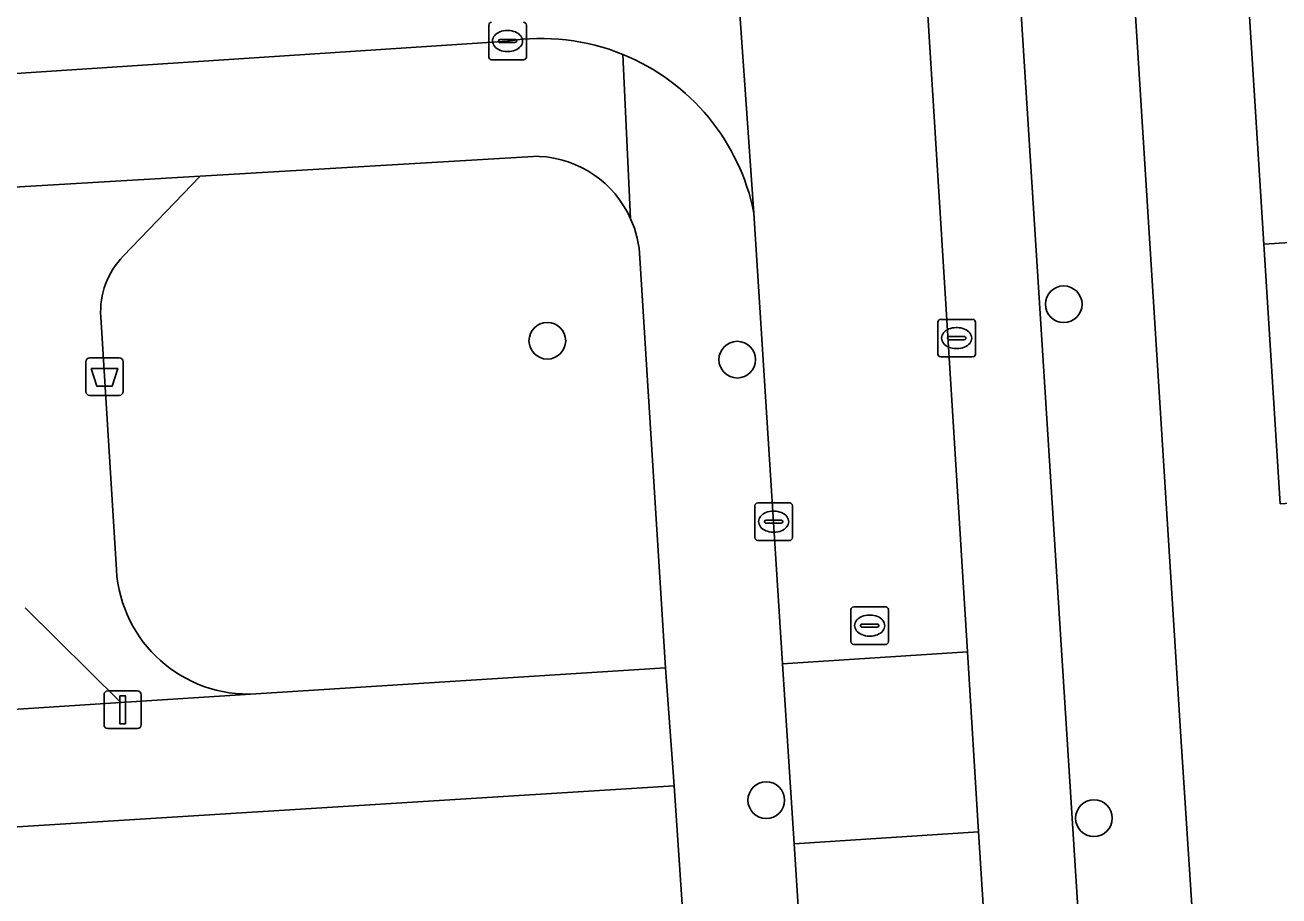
# Model space of a CAD drawing. Extents: x 159680 to 160786, y 387323 to 388340.
# Drawn here: x 160321.18 to 160354.58, y 388150.76 to 388173.98 of the extents above; entities that cross this region are included whole.
import ezdxf

# ---------------------------------------------------------------- set-up
doc = ezdxf.new("R2010")
doc.units = 0
for name, color, linetype in [('IMGEO_Afvalbak', 7, 'Continuous'), ('IMGEO_Boom', 7, 'Continuous'), ('IMGEO_Erf', 7, 'Continuous'), ('IMGEO_Groenvoorziening', 7, 'Continuous'), ('IMGEO_Kolk', 7, 'Continuous'), ('IMGEO_Lichtmast', 7, 'Continuous'), ('IMGEO_Pand', 7, 'Continuous'), ('IMGEO_Parkeervlak_open', 7, 'Continuous'), ('IMGEO_Rijbaan_lokaal_open', 7, 'Continuous'), ('IMGEO_Rioolput', 7, 'Continuous'), ('IMGEO_Voetpad_open', 7, 'Continuous')]:
    doc.layers.add(name, color=color, linetype=linetype)

msp = doc.modelspace()

# ---------------------------------------------------------------- linework, layer by layer
at = {"layer": 'IMGEO_Afvalbak'}
for p, q in [((160322.802, 388164.208), (160322.802, 388165.008)), ((160322.802, 388165.008), (160322.802, 388164.208)), ((160322.902, 388165.108), (160323.692, 388165.108)), ((160323.692, 388165.108), (160322.902, 388165.108)), ((160323.792, 388165.008), (160323.792, 388164.208)), ((160323.792, 388164.208), (160323.792, 388165.008)), ((160323.692, 388164.108), (160322.902, 388164.108)), ((160322.902, 388164.108), (160323.692, 388164.108))]:
    msp.add_line(p, q, dxfattribs=at)
msp.add_lwpolyline([(160322.945, 388164.822), (160323.649, 388164.822), (160323.5, 388164.352), (160323.094, 388164.352), (160322.945, 388164.822)], dxfattribs=at)
for centre, start, end in [((160322.902, 388165.008), 90, 180), ((160322.902, 388165.008), 90, 180), ((160323.692, 388165.008), 0, 90), ((160323.692, 388165.008), 360, 90), ((160322.902, 388164.208), 180, 270), ((160322.902, 388164.208), 180, 270), ((160323.692, 388164.208), 270, 0), ((160323.692, 388164.208), 270, 0)]:
    msp.add_arc(centre, 0.1, start, end, dxfattribs=at)
at = {"layer": 'IMGEO_Boom'}
for centre in [(160348.851, 388166.538), (160335.095, 388165.566), (160340.155, 388165.061), (160340.928, 388153.317), (160349.657, 388152.837)]:
    msp.add_circle(centre, 0.489, dxfattribs=at)
at = {"layer": 'IMGEO_Erf'}
for points in [[(160373.297, 388205.422), (160349.03, 388203.861), (160350.23, 388182.719), (160351.971, 388155.013), (160352.679, 388144.105), (160357.515, 388144.419)], [(160354.616, 388161.215), (160354.181, 388168.141), (160353.746, 388175.068), (160353.311, 388181.994), (160352.876, 388188.92), (160352.442, 388195.847), (160351.997, 388202.929), (160356.988, 388203.242)]]:
    msp.add_lwpolyline(points, dxfattribs=at)
msp.add_lwpolyline([(160338.477, 388153.697), (160293.8, 388150.906), (160294.381, 388141.819), (160295.086, 388130.791), (160296.563, 388130.885), (160303.398, 388131.321), (160303.587, 388128.37), (160324.591, 388129.859), (160320.627, 388129.641), (160320.499, 388131.965), (160324.442, 388132.182), (160327.884, 388132.372), (160328.012, 388130.048), (160331.482, 388130.24), (160331.304, 388133.1), (160338.474, 388133.545), (160338.651, 388130.686), (160340.021, 388130.778)], close=True, dxfattribs=at)
at = {"layer": 'IMGEO_Groenvoorziening'}
for points in [[(160334.88, 388170.482), (160325.842, 388169.95), (160323.797, 388167.822)], [(160327.325, 388156.15), (160338.24, 388156.847), (160337.56, 388167.763)], [(160323.198, 388166.205), (160323.615, 388159.457)], [(160315.394, 388155.383), (160323.735, 388155.919), (160321.181, 388158.445)]]:
    msp.add_lwpolyline(points, dxfattribs=at)
for centre, radius, start, end in [((160334.738, 388167.662), 2.823, 24.1644, 87.1188), ((160334.73, 388167.659), 2.832, 2.0994, 24.1515), ((160325.318, 388166.339), 2.124, 135.7225, 183.6243), ((160327.136, 388159.673), 3.528, 183.503, 273.071)]:
    msp.add_arc(centre, radius, start, end, dxfattribs=at)
at = {"layer": 'IMGEO_Kolk'}
for p, q in [((160333.535, 388173.129), (160333.535, 388173.981)), ((160334.023, 388173.835), (160334.048, 388173.835)), ((160334.536, 388173.981), (160334.536, 388173.129)), ((160333.794, 388173.549), (160333.794, 388173.561)), ((160334.232, 388173.512), (160333.834, 388173.512)), ((160333.837, 388173.598), (160334.235, 388173.598)), ((160334.278, 388173.561), (160334.278, 388173.549)), ((160334.046, 388173.275), (160334.021, 388173.275)), ((160334.462, 388173.055), (160333.61, 388173.055)), ((160345.574, 388166.136), (160346.426, 388166.136)), ((160345.499, 388165.21), (160345.499, 388166.062)), ((160345.987, 388165.916), (160346.012, 388165.916)), ((160346.5, 388166.062), (160346.5, 388165.21)), ((160345.758, 388165.63), (160345.758, 388165.642)), ((160346.196, 388165.593), (160345.798, 388165.593)), ((160345.801, 388165.679), (160346.199, 388165.679)), ((160346.242, 388165.642), (160346.242, 388165.63)), ((160346.426, 388165.136), (160345.574, 388165.136)), ((160346.01, 388165.356), (160345.985, 388165.356)), ((160340.624, 388160.316), (160340.624, 388161.168)), ((160340.699, 388161.242), (160341.551, 388161.242)), ((160341.625, 388161.168), (160341.625, 388160.316)), ((160340.926, 388160.785), (160341.324, 388160.785)), ((160341.112, 388161.022), (160341.137, 388161.022)), ((160340.883, 388160.736), (160340.883, 388160.748)), ((160341.321, 388160.699), (160340.923, 388160.699)), ((160341.135, 388160.462), (160341.11, 388160.462)), ((160341.367, 388160.748), (160341.367, 388160.736)), ((160341.551, 388160.242), (160340.699, 388160.242))]:
    msp.add_line(p, q, dxfattribs=at)
for points in [[(160333.535, 388173.129), (160333.535, 388173.981)], [(160334.536, 388173.981), (160334.536, 388173.129)], [(160334.462, 388173.055), (160333.61, 388173.055)], [(160345.574, 388166.136), (160346.426, 388166.136)], [(160345.499, 388165.21), (160345.499, 388166.062)], [(160346.5, 388166.062), (160346.5, 388165.21)], [(160346.426, 388165.136), (160345.574, 388165.136)], [(160340.624, 388160.316), (160340.624, 388161.168)], [(160340.699, 388161.242), (160341.551, 388161.242)], [(160341.625, 388161.168), (160341.625, 388160.316)], [(160341.551, 388160.242), (160340.699, 388160.242)]]:
    msp.add_lwpolyline(points, dxfattribs=at)
for centre, radius, start, end in [((160333.612, 388173.979), 0.0765, 91.552, 178.448), ((160333.612, 388173.979), 0.0765, 91.552, 178.448), ((160334.46, 388173.979), 0.0765, 1.552, 88.448), ((160334.46, 388173.979), 0.0765, 1.552, 88.448), ((160333.834, 388173.558), 0.0403, 85.8775, 175.7526), ((160333.831, 388173.548), 0.0366, 178.938, 274.7102), ((160334.235, 388173.555), 0.043, 264.8664, 352.4533), ((160334.239, 388173.56), 0.0386, 1.7309, 96.639), ((160333.612, 388173.131), 0.0765, 181.552, 268.448), ((160333.612, 388173.131), 0.0765, 181.552, 268.448), ((160334.46, 388173.131), 0.0765, 271.552, 358.448), ((160334.46, 388173.131), 0.0765, 271.552, 358.448), ((160345.576, 388166.06), 0.0765, 91.552, 178.448), ((160345.576, 388166.06), 0.0765, 91.552, 178.448), ((160346.424, 388166.06), 0.0765, 1.552, 88.448), ((160346.424, 388166.06), 0.0765, 1.552, 88.448), ((160345.798, 388165.639), 0.0403, 85.8775, 175.7526), ((160345.795, 388165.629), 0.0366, 178.938, 274.7102), ((160346.199, 388165.636), 0.043, 264.8664, 352.4533), ((160346.203, 388165.641), 0.0386, 1.7309, 96.639), ((160345.576, 388165.212), 0.0765, 181.552, 268.448), ((160345.576, 388165.212), 0.0765, 181.552, 268.448), ((160346.424, 388165.212), 0.0765, 271.552, 358.448), ((160346.424, 388165.212), 0.0765, 271.552, 358.448), ((160340.701, 388161.166), 0.0765, 91.552, 178.448), ((160340.701, 388161.166), 0.0765, 91.552, 178.448), ((160341.549, 388161.166), 0.0765, 1.552, 88.448), ((160341.549, 388161.166), 0.0765, 1.552, 88.448), ((160340.923, 388160.745), 0.0403, 85.8775, 175.7526), ((160341.328, 388160.747), 0.0386, 1.7309, 96.639), ((160340.92, 388160.735), 0.0366, 178.938, 274.7102), ((160341.324, 388160.742), 0.043, 264.8664, 352.4533), ((160340.701, 388160.318), 0.0765, 181.552, 268.448), ((160340.701, 388160.318), 0.0765, 181.552, 268.448), ((160341.549, 388160.318), 0.0765, 271.552, 358.448), ((160341.549, 388160.318), 0.0765, 271.552, 358.448)]:
    msp.add_arc(centre, radius, start, end, dxfattribs=at)
for centre, major_axis, ratio, start_param, end_param in [((160334.022, 388173.555), (-0.387, 0.002), 0.722429, 4.712389, 7.853982), ((160334.047, 388173.555), (-0.39, 0.002), 0.717154, 1.570796, 4.712389), ((160345.986, 388165.636), (-0.387, 0.002), 0.722429, 4.712389, 7.853982), ((160346.011, 388165.636), (-0.39, 0.002), 0.717154, 1.570796, 4.712389), ((160341.111, 388160.742), (-0.387, 0.002), 0.722429, 4.712389, 7.853982), ((160341.136, 388160.742), (-0.39, 0.002), 0.717154, 1.570796, 4.712389)]:
    msp.add_ellipse(centre, major_axis=major_axis, ratio=ratio, start_param=start_param, end_param=end_param, dxfattribs=at)
at = {"layer": 'IMGEO_Lichtmast'}
for p, q in [((160323.285, 388155.328), (160323.285, 388156.128)), ((160323.285, 388156.128), (160323.285, 388155.328)), ((160323.385, 388156.228), (160324.175, 388156.228)), ((160324.175, 388156.228), (160323.385, 388156.228)), ((160324.275, 388156.128), (160324.275, 388155.328)), ((160324.275, 388155.328), (160324.275, 388156.128)), ((160324.175, 388155.228), (160323.385, 388155.228)), ((160323.385, 388155.228), (160324.175, 388155.228))]:
    msp.add_line(p, q, dxfattribs=at)
msp.add_lwpolyline([(160323.705, 388156.103), (160323.855, 388156.103), (160323.855, 388155.353), (160323.705, 388155.353), (160323.705, 388156.103)], dxfattribs=at)
for centre, start, end in [((160323.385, 388156.128), 90, 180), ((160323.385, 388156.128), 90, 180), ((160324.175, 388156.128), 0, 90), ((160324.175, 388156.128), 360, 90), ((160323.385, 388155.328), 180, 270), ((160323.385, 388155.328), 180, 270), ((160324.175, 388155.328), 270, 0), ((160324.175, 388155.328), 270, 0)]:
    msp.add_arc(centre, 0.1, start, end, dxfattribs=at)
at = {"layer": 'IMGEO_Pand'}
for points in [[(160362.431, 388175.613), (160353.746, 388175.068), (160354.181, 388168.141), (160362.866, 388168.687), (160366.203, 388168.897), (160365.757, 388175.715)], [(160354.616, 388161.215), (160363.3, 388161.761), (160362.866, 388168.687), (160354.181, 388168.141)]]:
    msp.add_lwpolyline(points, close=True, dxfattribs=at)
at = {"layer": 'IMGEO_Parkeervlak_open'}
for points in [[(160343.536, 388201.495), (160346.284, 388157.27), (160346.58, 388152.473), (160349.09, 388113.073), (160349.405, 388108.263), (160351.221, 388081.202)], [(160353.439, 388085.533), (160349.992, 388138.56), (160349.452, 388146.949), (160346.235, 388197.693)]]:
    msp.add_lwpolyline(points, dxfattribs=at)
at = {"layer": 'IMGEO_Rijbaan_lokaal_open'}
for points in [[(160339.552, 388183.907), (160340.599, 388168.969), (160341.363, 388156.953), (160346.284, 388157.27), (160343.536, 388201.495)], [(160340.599, 388168.969), (160339.552, 388183.907)], [(160333.938, 388178.573), (160332.293, 388178.476), (160303.716, 388176.523), (160304.051, 388171.582), (160334.036, 388173.555)]]:
    msp.add_lwpolyline(points, dxfattribs=at)
for points in [[(160346.58, 388152.473), (160346.284, 388157.27), (160341.363, 388156.953), (160341.671, 388152.155)], [(160346.58, 388152.473), (160341.671, 388152.155), (160342.805, 388134.373), (160343.041, 388130.6), (160344.181, 388112.734), (160349.09, 388113.073)]]:
    msp.add_lwpolyline(points, close=True, dxfattribs=at)
for centre, radius, start, end in [((160334.93, 388167.855), 5.77, 67.8293, 98.9091), ((160334.93, 388167.844), 5.779, 11.2212, 67.8736)]:
    msp.add_arc(centre, radius, start, end, dxfattribs=at)
at = {"layer": 'IMGEO_Rioolput'}
for p, q in [((160343.257, 388158.471), (160344.109, 388158.471)), ((160343.182, 388157.545), (160343.182, 388158.397)), ((160343.67, 388158.251), (160343.695, 388158.251)), ((160344.183, 388158.397), (160344.183, 388157.545)), ((160343.441, 388157.965), (160343.441, 388157.977)), ((160343.879, 388157.928), (160343.481, 388157.928)), ((160343.484, 388158.014), (160343.882, 388158.014)), ((160343.925, 388157.977), (160343.925, 388157.965)), ((160344.109, 388157.471), (160343.257, 388157.471)), ((160343.693, 388157.691), (160343.668, 388157.691))]:
    msp.add_line(p, q, dxfattribs=at)
for points in [[(160343.257, 388158.471), (160344.109, 388158.471)], [(160343.182, 388157.545), (160343.182, 388158.397)], [(160344.183, 388158.397), (160344.183, 388157.545)], [(160344.109, 388157.471), (160343.257, 388157.471)]]:
    msp.add_lwpolyline(points, dxfattribs=at)
for centre, radius, start, end in [((160343.259, 388158.395), 0.0765, 91.552, 178.448), ((160343.259, 388158.395), 0.0765, 91.552, 178.448), ((160344.107, 388158.395), 0.0765, 1.552, 88.448), ((160344.107, 388158.395), 0.0765, 1.552, 88.448), ((160343.481, 388157.974), 0.0403, 85.8775, 175.7526), ((160343.478, 388157.964), 0.0366, 178.938, 274.7102), ((160343.882, 388157.971), 0.043, 264.8664, 352.4533), ((160343.886, 388157.976), 0.0386, 1.7309, 96.639), ((160343.259, 388157.547), 0.0765, 181.552, 268.448), ((160343.259, 388157.547), 0.0765, 181.552, 268.448), ((160344.107, 388157.547), 0.0765, 271.552, 358.448), ((160344.107, 388157.547), 0.0765, 271.552, 358.448)]:
    msp.add_arc(centre, radius, start, end, dxfattribs=at)
for centre, major_axis, ratio, start_param, end_param in [((160343.669, 388157.971), (-0.387, 0.002), 0.722429, 4.712389, 7.853982), ((160343.694, 388157.971), (-0.39, 0.002), 0.717154, 1.570796, 4.712389)]:
    msp.add_ellipse(centre, major_axis=major_axis, ratio=ratio, start_param=start_param, end_param=end_param, dxfattribs=at)
at = {"layer": 'IMGEO_Voetpad_open'}
for points in [[(160352.796, 388142.298), (160352.679, 388144.105), (160351.971, 388155.013), (160350.23, 388182.719), (160349.03, 388203.861), (160348.951, 388205.259), (160347.78, 388223.801), (160347.402, 388228.496), (160342.685, 388228.235)], [(160346.235, 388197.693), (160349.452, 388146.949), (160349.892, 388146.975), (160350.42, 388138.591), (160349.992, 388138.56), (160353.439, 388085.533)], [(160334.036, 388173.555), (160304.051, 388171.582), (160301.268, 388171.403), (160292.99, 388170.871)], [(160337.107, 388173.198), (160337.314, 388168.818)], [(160337.314, 388168.818), (160337.107, 388173.198)], [(160293.143, 388167.892), (160304.604, 388168.627), (160308.214, 388168.859), (160318.172, 388169.498), (160325.842, 388169.95), (160334.88, 388170.482)], [(160323.797, 388167.822), (160325.842, 388169.95), (160318.172, 388169.498), (160318.374, 388167.007), (160320.477, 388166.999), (160320.718, 388163.25), (160316.107, 388160.36), (160311.018, 388155.102), (160315.394, 388155.383)], [(160344.181, 388112.734), (160343.041, 388130.6), (160342.6, 388130.568), (160342.365, 388134.34), (160342.805, 388134.373), (160341.671, 388152.155), (160341.363, 388156.953), (160340.599, 388168.969)], [(160337.56, 388167.763), (160338.24, 388156.847), (160338.477, 388153.697), (160340.021, 388130.778), (160340.038, 388130.528), (160340.123, 388129.161), (160342.749, 388087.181), (160342.783, 388085.715), (160343.168, 388079.685), (160343.378, 388076.862), (160343.384, 388076.781), (160343.554, 388076.791), (160343.833, 388072.688), (160344.051, 388069.366), (160345.247, 388051.01)], [(160323.615, 388159.457), (160323.198, 388166.205)], [(160295.376, 388126.265), (160295.275, 388127.84), (160295.086, 388130.791), (160294.381, 388141.819), (160293.8, 388150.906), (160338.477, 388153.697), (160338.24, 388156.847), (160327.325, 388156.15), (160323.735, 388155.919), (160315.394, 388155.383), (160311.018, 388155.102), (160297.158, 388154.212), (160292.501, 388153.913), (160291.024, 388153.818), (160290.233, 388164.546)], [(160321.181, 388158.445), (160323.735, 388155.919), (160327.325, 388156.15)]]:
    msp.add_lwpolyline(points, dxfattribs=at)
for centre, radius, start, end in [((160334.93, 388167.855), 5.77, 67.8293, 98.9091), ((160334.93, 388167.844), 5.779, 11.2212, 67.8736), ((160334.738, 388167.662), 2.823, 24.1644, 87.1188), ((160334.73, 388167.659), 2.832, 2.0994, 24.1515), ((160325.318, 388166.339), 2.124, 135.7225, 183.6243), ((160327.136, 388159.673), 3.528, 183.503, 273.071)]:
    msp.add_arc(centre, radius, start, end, dxfattribs=at)

doc.saveas('drawing.dxf')
